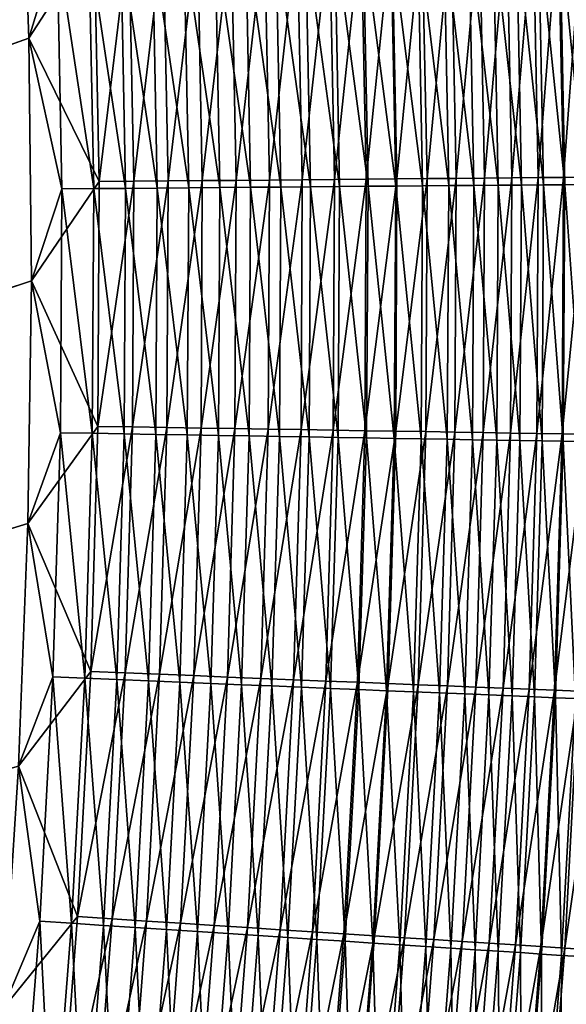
# Model space of a CAD drawing. Header units: metres. Extents: x -1 to 1402, y -1402 to 1.
# Tile 333 of 444: x 1233 to 1261, y -557 to -507. Entities that reach past the tile are written whole.
import ezdxf

# ---------------------------------------------------------------- set-up
doc = ezdxf.new("R2010")
doc.units = ezdxf.units.M

msp = doc.modelspace()

# ---------------------------------------------------------------- linework, layer by layer
at = {"layer": 'None0'}
for points in [[(759.270203, -676.616821, -500.477753), (1233.054688, -495.8461, -500.477753), (1232.291626, -483.660858, -500.477753)], [(1232.295288, -483.670471, -503.477753), (1233.058716, -495.854095, -503.477753), (762.366577, -676.864197, -503.477753)], [(1233.497192, -508.048248, -500.477753), (1233.054688, -495.8461, -500.477753), (759.270203, -676.616821, -500.477753)], [(1233.058716, -495.854095, -503.477753), (1233.500732, -508.052704, -503.477753), (762.366577, -676.864197, -503.477753)], [(1233.497192, -508.048248, -500.477753), (1234.911743, -503.38797, -500.441071), (1233.054688, -495.8461, -500.477753)], [(1233.500732, -508.052704, -503.477753), (1233.058716, -495.854095, -503.477753), (1236.785522, -502.975494, -503.316376)], [(1247.248047, -515.172852, -500.929413), (1246.995361, -502.621582, -500.928772), (1248.615723, -502.56543, -500.260498)], [(1247.248047, -515.172852, -500.929413), (1248.615723, -502.56543, -500.260498), (1248.869263, -515.158142, -500.261322)], [(1248.869263, -515.158142, -500.261322), (1248.615723, -502.56543, -500.260498), (1250.202637, -502.510437, -499.518036)], [(1248.869263, -515.158142, -500.261322), (1250.202637, -502.510437, -499.518036), (1250.456909, -515.143799, -499.519043)], [(1250.456909, -515.143799, -499.519043), (1250.202637, -502.510437, -499.518036), (1251.753052, -502.456726, -498.70343)], [(1250.456909, -515.143799, -499.519043), (1251.753052, -502.456726, -498.70343), (1252.007935, -515.1297, -498.70459)], [(1252.007935, -515.1297, -498.70459), (1251.753052, -502.456726, -498.70343), (1253.263916, -502.404388, -497.818634)], [(1253.263916, -502.404388, -497.818634), (1253.519531, -515.116028, -497.820007), (1252.007935, -515.1297, -498.70459)], [(1254.732178, -502.353516, -496.865692), (1253.519531, -515.116028, -497.820007), (1253.263916, -502.404388, -497.818634)], [(1254.732178, -502.353516, -496.865692), (1254.988647, -515.102722, -496.867279), (1253.519531, -515.116028, -497.820007)], [(1256.154907, -502.30423, -495.846649), (1254.988647, -515.102722, -496.867279), (1254.732178, -502.353516, -496.865692)], [(1256.154907, -502.30423, -495.846649), (1256.412109, -515.089844, -495.84845), (1254.988647, -515.102722, -496.867279)], [(1257.529053, -502.256622, -494.763458), (1256.412109, -515.089844, -495.84845), (1256.154907, -502.30423, -495.846649)], [(1257.529053, -502.256622, -494.763458), (1257.786987, -515.077393, -494.765503), (1256.412109, -515.089844, -495.84845)], [(1258.851685, -502.210785, -493.618134), (1257.786987, -515.077393, -494.765503), (1257.529053, -502.256622, -494.763458)], [(1257.786987, -515.077393, -494.765503), (1258.851685, -502.210785, -493.618134), (1259.110352, -515.06543, -493.620422)], [(1259.381104, -515.430298, -489.128357), (1259.131226, -502.565308, -489.125854), (1258.015137, -502.60318, -490.288879)], [(1259.110352, -515.06543, -493.620422), (1258.851685, -502.210785, -493.618134), (1260.119873, -502.16687, -492.412842)], [(1260.119873, -502.16687, -492.412842), (1260.37915, -515.053955, -492.415405), (1259.110352, -515.06543, -493.620422)], [(1260.443237, -515.421448, -487.915314), (1260.192749, -502.529266, -487.912598), (1259.131226, -502.565308, -489.125854)], [(1260.443237, -515.421448, -487.915314), (1259.131226, -502.565308, -489.125854), (1259.381104, -515.430298, -489.128357)], [(1261.331177, -502.124908, -491.150269), (1260.37915, -515.053955, -492.415405), (1260.119873, -502.16687, -492.412842)], [(1261.448608, -515.413086, -486.654663), (1261.197632, -502.495148, -486.651672), (1260.192749, -502.529266, -487.912598)], [(1261.448608, -515.413086, -486.654663), (1260.192749, -502.529266, -487.912598), (1260.443237, -515.421448, -487.915314)], [(1260.37915, -515.053955, -492.415405), (1261.331177, -502.124908, -491.150269), (1261.591187, -515.04303, -491.153076)], [(1233.500732, -508.052704, -503.477753), (1236.785522, -502.975494, -503.316376), (1237.033447, -515.265564, -503.316437)], [(1237.033447, -515.265564, -503.316437), (1236.785522, -502.975494, -503.316376), (1238.52356, -502.915253, -503.115051)], [(1237.033447, -515.265564, -503.316437), (1238.52356, -502.915253, -503.115051), (1238.772339, -515.249756, -503.115173)], [(1238.772339, -515.249756, -503.115173), (1238.52356, -502.915253, -503.115051), (1240.25293, -502.855286, -502.834198)], [(1238.772339, -515.249756, -503.115173), (1240.25293, -502.855286, -502.834198), (1240.502441, -515.23407, -502.834381)], [(1240.502441, -515.23407, -502.834381), (1240.25293, -502.855286, -502.834198), (1241.969116, -502.795807, -502.474457)], [(1240.502441, -515.23407, -502.834381), (1241.969116, -502.795807, -502.474457), (1242.21936, -515.218506, -502.474731)], [(1242.21936, -515.218506, -502.474731), (1241.969116, -502.795807, -502.474457), (1243.667847, -502.736908, -502.03653)], [(1242.21936, -515.218506, -502.474731), (1243.667847, -502.736908, -502.03653), (1243.918945, -515.203064, -502.036926)], [(1244.645264, -515.553101, -498.67807), (1244.402344, -503.065521, -498.677673), (1242.857544, -503.118011, -499.152222)], [(1243.918945, -515.203064, -502.036926), (1243.667847, -502.736908, -502.03653), (1245.344727, -502.678802, -501.521088)], [(1243.918945, -515.203064, -502.036926), (1245.344727, -502.678802, -501.521088), (1245.596558, -515.187866, -501.521606)], [(1246.166748, -515.540405, -498.132813), (1245.923218, -503.013855, -498.132294), (1244.402344, -503.065521, -498.677673)], [(1246.166748, -515.540405, -498.132813), (1244.402344, -503.065521, -498.677673), (1244.645264, -515.553101, -498.67807)], [(1245.596558, -515.187866, -501.521606), (1245.344727, -502.678802, -501.521088), (1246.995361, -502.621582, -500.928772)], [(1245.596558, -515.187866, -501.521606), (1246.995361, -502.621582, -500.928772), (1247.248047, -515.172852, -500.929413)], [(1247.660278, -515.527954, -497.517609), (1247.416138, -502.963135, -497.516937), (1245.923218, -503.013855, -498.132294)], [(1247.660278, -515.527954, -497.517609), (1245.923218, -503.013855, -498.132294), (1246.166748, -515.540405, -498.132813)], [(1249.123047, -515.515747, -496.834015), (1248.878052, -502.913483, -496.833221), (1247.416138, -502.963135, -497.516937)], [(1249.123047, -515.515747, -496.834015), (1247.416138, -502.963135, -497.516937), (1247.660278, -515.527954, -497.517609)], [(1248.878052, -502.913483, -496.833221), (1250.552002, -515.503845, -496.083954), (1250.306519, -502.86496, -496.082977)], [(1250.552002, -515.503845, -496.083954), (1248.878052, -502.913483, -496.833221), (1249.123047, -515.515747, -496.834015)], [(1251.944702, -515.492249, -495.269257), (1251.698486, -502.817688, -495.268097), (1250.306519, -502.86496, -496.082977)], [(1250.306519, -502.86496, -496.082977), (1250.552002, -515.503845, -496.083954), (1251.944702, -515.492249, -495.269257)], [(1253.298096, -515.480957, -494.391785), (1253.05127, -502.771759, -494.390411), (1251.698486, -502.817688, -495.268097)], [(1253.298096, -515.480957, -494.391785), (1251.698486, -502.817688, -495.268097), (1251.944702, -515.492249, -495.269257)], [(1254.609497, -515.470032, -493.453369), (1254.362061, -502.727234, -493.451813), (1253.05127, -502.771759, -494.390411)], [(1254.609497, -515.470032, -493.453369), (1253.05127, -502.771759, -494.390411), (1253.298096, -515.480957, -494.391785)], [(1254.362061, -502.727234, -493.451813), (1255.876221, -515.459473, -492.455872), (1255.628174, -502.684235, -492.454071)], [(1255.876221, -515.459473, -492.455872), (1254.362061, -502.727234, -493.451813), (1254.609497, -515.470032, -493.453369)], [(1257.095459, -515.449341, -491.401123), (1256.84668, -502.642853, -491.399109), (1255.628174, -502.684235, -492.454071)], [(1255.628174, -502.684235, -492.454071), (1255.876221, -515.459473, -492.455872), (1257.095459, -515.449341, -491.401123)], [(1258.264404, -515.439575, -490.291138), (1258.015137, -502.60318, -490.288879), (1256.84668, -502.642853, -491.399109)], [(1258.264404, -515.439575, -490.291138), (1256.84668, -502.642853, -491.399109), (1257.095459, -515.449341, -491.401123)], [(1259.381104, -515.430298, -489.128357), (1258.015137, -502.60318, -490.288879), (1258.264404, -515.439575, -490.291138)], [(1235.150513, -515.632446, -500.441071), (1234.911743, -503.38797, -500.441071), (1233.497192, -508.048248, -500.477753)], [(1236.51709, -503.333435, -500.329865), (1234.911743, -503.38797, -500.441071), (1236.756592, -515.619019, -500.329895)], [(1234.911743, -503.38797, -500.441071), (1235.150513, -515.632446, -500.441071), (1236.756592, -515.619019, -500.329895)], [(1238.358521, -515.605652, -500.144836), (1238.118408, -503.279022, -500.144775), (1236.51709, -503.333435, -500.329865)], [(1236.756592, -515.619019, -500.329895), (1238.358521, -515.605652, -500.144836), (1236.51709, -503.333435, -500.329865)], [(1239.711548, -503.224884, -499.886383), (1238.118408, -503.279022, -500.144775), (1239.952271, -515.592346, -499.886505)], [(1238.118408, -503.279022, -500.144775), (1238.358521, -515.605652, -500.144836), (1239.952271, -515.592346, -499.886505)], [(1241.534058, -515.579102, -499.555511), (1241.292603, -503.171173, -499.555328), (1239.711548, -503.224884, -499.886383)], [(1239.952271, -515.592346, -499.886505), (1241.534058, -515.579102, -499.555511), (1239.711548, -503.224884, -499.886383)], [(1242.857544, -503.118011, -499.152222), (1241.292603, -503.171173, -499.555328), (1243.099731, -515.56604, -499.152496)], [(1241.292603, -503.171173, -499.555328), (1241.534058, -515.579102, -499.555511), (1243.099731, -515.56604, -499.152496)], [(1243.099731, -515.56604, -499.152496), (1244.645264, -515.553101, -498.67807), (1242.857544, -503.118011, -499.152222)], [(1233.626465, -520.257629, -500.477753), (1233.497192, -508.048248, -500.477753), (759.270203, -676.616821, -500.477753)], [(762.366577, -676.864197, -503.477753), (1233.500732, -508.052704, -503.477753), (1233.629028, -520.258911, -503.477753)], [(1233.626465, -520.257629, -500.477753), (1235.150513, -515.632446, -500.441071), (1233.497192, -508.048248, -500.477753)], [(1233.629028, -520.258911, -503.477753), (1233.500732, -508.052704, -503.477753), (1237.033447, -515.265564, -503.316437)], [(1233.629028, -520.258911, -503.477753), (1237.033447, -515.265564, -503.316437), (1236.971802, -527.577332, -503.316498)], [(1236.971802, -527.577332, -503.316498), (1238.772339, -515.249756, -503.115173), (1238.710449, -527.605103, -503.115265)], [(1236.971802, -527.577332, -503.316498), (1237.033447, -515.265564, -503.316437), (1238.772339, -515.249756, -503.115173)], [(1238.710449, -527.605103, -503.115265), (1240.502441, -515.23407, -502.834381), (1240.440186, -527.63269, -502.834534)], [(1238.710449, -527.605103, -503.115265), (1238.772339, -515.249756, -503.115173), (1240.502441, -515.23407, -502.834381)], [(1240.440186, -527.63269, -502.834534), (1242.21936, -515.218506, -502.474731), (1242.15686, -527.660095, -502.474976)], [(1240.440186, -527.63269, -502.834534), (1240.502441, -515.23407, -502.834381), (1242.21936, -515.218506, -502.474731)], [(1242.15686, -527.660095, -502.474976), (1243.918945, -515.203064, -502.036926), (1243.855957, -527.687256, -502.037231)], [(1242.15686, -527.660095, -502.474976), (1242.21936, -515.218506, -502.474731), (1243.918945, -515.203064, -502.036926)], [(1243.855957, -527.687256, -502.037231), (1243.918945, -515.203064, -502.036926), (1245.596558, -515.187866, -501.521606)], [(1243.855957, -527.687256, -502.037231), (1245.596558, -515.187866, -501.521606), (1245.533325, -527.71405, -501.522003)], [(1245.533325, -527.71405, -501.522003), (1247.248047, -515.172852, -500.929413), (1247.184448, -527.740417, -500.929962)], [(1245.533325, -527.71405, -501.522003), (1245.596558, -515.187866, -501.521606), (1247.248047, -515.172852, -500.929413)], [(1247.184448, -527.740417, -500.929962), (1248.869263, -515.158142, -500.261322), (1248.805298, -527.766296, -500.261963)], [(1247.184448, -527.740417, -500.929962), (1247.248047, -515.172852, -500.929413), (1248.869263, -515.158142, -500.261322)], [(1248.805298, -527.766296, -500.261963), (1250.456909, -515.143799, -499.519043), (1250.3927, -527.791687, -499.519836)], [(1248.805298, -527.766296, -500.261963), (1248.869263, -515.158142, -500.261322), (1250.456909, -515.143799, -499.519043)], [(1252.007935, -515.1297, -498.70459), (1251.943604, -527.816467, -498.705536), (1250.3927, -527.791687, -499.519836)], [(1250.3927, -527.791687, -499.519836), (1250.456909, -515.143799, -499.519043), (1252.007935, -515.1297, -498.70459)], [(1253.519531, -515.116028, -497.820007), (1251.943604, -527.816467, -498.705536), (1252.007935, -515.1297, -498.70459)], [(1253.519531, -515.116028, -497.820007), (1253.454956, -527.840637, -497.821106), (1251.943604, -527.816467, -498.705536)], [(1254.988647, -515.102722, -496.867279), (1253.454956, -527.840637, -497.821106), (1253.519531, -515.116028, -497.820007)], [(1254.988647, -515.102722, -496.867279), (1254.923706, -527.864136, -496.868561), (1253.454956, -527.840637, -497.821106)], [(1256.412109, -515.089844, -495.84845), (1256.346924, -527.886902, -495.849884), (1254.923706, -527.864136, -496.868561)], [(1256.412109, -515.089844, -495.84845), (1254.923706, -527.864136, -496.868561), (1254.988647, -515.102722, -496.867279)], [(1255.876221, -515.459473, -492.455872), (1257.021362, -528.265625, -491.402649), (1257.095459, -515.449341, -491.401123)], [(1256.346924, -527.886902, -495.849884), (1257.786987, -515.077393, -494.765503), (1257.72168, -527.908875, -494.76709)], [(1257.786987, -515.077393, -494.765503), (1256.346924, -527.886902, -495.849884), (1256.412109, -515.089844, -495.84845)], [(1257.095459, -515.449341, -491.401123), (1257.021362, -528.265625, -491.402649), (1258.190186, -528.285217, -490.292847)], [(1258.190186, -528.285217, -490.292847), (1258.264404, -515.439575, -490.291138), (1257.095459, -515.449341, -491.401123)], [(1259.110352, -515.06543, -493.620422), (1259.0448, -527.930054, -493.622223), (1257.72168, -527.908875, -494.76709)], [(1257.72168, -527.908875, -494.76709), (1257.786987, -515.077393, -494.765503), (1259.110352, -515.06543, -493.620422)], [(1259.306641, -528.303955, -489.130249), (1258.264404, -515.439575, -490.291138), (1258.190186, -528.285217, -490.292847)], [(1259.306641, -528.303955, -489.130249), (1259.381104, -515.430298, -489.128357), (1258.264404, -515.439575, -490.291138)], [(1259.0448, -527.930054, -493.622223), (1260.37915, -515.053955, -492.415405), (1260.313477, -527.950317, -492.417389)], [(1260.37915, -515.053955, -492.415405), (1259.0448, -527.930054, -493.622223), (1259.110352, -515.06543, -493.620422)], [(1260.368652, -528.321716, -487.917419), (1259.381104, -515.430298, -489.128357), (1259.306641, -528.303955, -489.130249)], [(1260.368652, -528.321716, -487.917419), (1260.443237, -515.421448, -487.915314), (1259.381104, -515.430298, -489.128357)], [(1260.313477, -527.950317, -492.417389), (1260.37915, -515.053955, -492.415405), (1261.591187, -515.04303, -491.153076)], [(1261.591187, -515.04303, -491.153076), (1261.525391, -527.969727, -491.155273), (1260.313477, -527.950317, -492.417389)], [(1261.373901, -528.338623, -486.656952), (1260.443237, -515.421448, -487.915314), (1260.368652, -528.321716, -487.917419)], [(1261.373901, -528.338623, -486.656952), (1261.448608, -515.413086, -486.654663), (1260.443237, -515.421448, -487.915314)], [(1235.081055, -527.898438, -500.441071), (1235.150513, -515.632446, -500.441071), (1233.626465, -520.257629, -500.477753)], [(1235.150513, -515.632446, -500.441071), (1235.081055, -527.898438, -500.441071), (1236.686768, -527.925293, -500.329926)], [(1236.756592, -515.619019, -500.329895), (1235.150513, -515.632446, -500.441071), (1236.686768, -527.925293, -500.329926)], [(1236.686768, -527.925293, -500.329926), (1238.28833, -527.952087, -500.144867), (1236.756592, -515.619019, -500.329895)], [(1238.28833, -527.952087, -500.144867), (1238.358521, -515.605652, -500.144836), (1236.756592, -515.619019, -500.329895)], [(1238.358521, -515.605652, -500.144836), (1238.28833, -527.952087, -500.144867), (1239.881714, -527.97876, -499.886597)], [(1239.952271, -515.592346, -499.886505), (1238.358521, -515.605652, -500.144836), (1239.881714, -527.97876, -499.886597)], [(1239.881714, -527.97876, -499.886597), (1241.463135, -528.005188, -499.555664), (1239.952271, -515.592346, -499.886505)], [(1241.463135, -528.005188, -499.555664), (1241.534058, -515.579102, -499.555511), (1239.952271, -515.592346, -499.886505)], [(1241.534058, -515.579102, -499.555511), (1241.463135, -528.005188, -499.555664), (1243.028442, -528.031372, -499.15271)], [(1243.099731, -515.56604, -499.152496), (1241.534058, -515.579102, -499.555511), (1243.028442, -528.031372, -499.15271)], [(1243.028442, -528.031372, -499.15271), (1244.57373, -528.057251, -498.678375), (1243.099731, -515.56604, -499.152496)], [(1244.57373, -528.057251, -498.678375), (1244.645264, -515.553101, -498.67807), (1243.099731, -515.56604, -499.152496)], [(1246.094849, -528.082703, -498.133209), (1244.645264, -515.553101, -498.67807), (1244.57373, -528.057251, -498.678375)], [(1246.094849, -528.082703, -498.133209), (1246.166748, -515.540405, -498.132813), (1244.645264, -515.553101, -498.67807)], [(1247.588135, -528.107666, -497.518097), (1246.166748, -515.540405, -498.132813), (1246.094849, -528.082703, -498.133209)], [(1247.588135, -528.107666, -497.518097), (1247.660278, -515.527954, -497.517609), (1246.166748, -515.540405, -498.132813)], [(1249.050415, -528.132141, -496.834656), (1247.660278, -515.527954, -497.517609), (1247.588135, -528.107666, -497.518097)], [(1249.050415, -528.132141, -496.834656), (1249.123047, -515.515747, -496.834015), (1247.660278, -515.527954, -497.517609)], [(1250.479248, -528.156067, -496.084717), (1249.123047, -515.515747, -496.834015), (1249.050415, -528.132141, -496.834656)], [(1250.479248, -528.156067, -496.084717), (1250.552002, -515.503845, -496.083954), (1249.123047, -515.515747, -496.834015)], [(1251.871582, -528.179382, -495.270142), (1250.552002, -515.503845, -496.083954), (1250.479248, -528.156067, -496.084717)], [(1250.552002, -515.503845, -496.083954), (1251.871582, -528.179382, -495.270142), (1251.944702, -515.492249, -495.269257)], [(1251.944702, -515.492249, -495.269257), (1251.871582, -528.179382, -495.270142), (1253.224731, -528.202026, -494.392822)], [(1253.224731, -528.202026, -494.392822), (1253.298096, -515.480957, -494.391785), (1251.944702, -515.492249, -495.269257)], [(1254.535889, -528.223999, -493.454559), (1253.298096, -515.480957, -494.391785), (1253.224731, -528.202026, -494.392822)], [(1254.535889, -528.223999, -493.454559), (1254.609497, -515.470032, -493.453369), (1253.298096, -515.480957, -494.391785)], [(1255.802368, -528.245239, -492.457214), (1254.609497, -515.470032, -493.453369), (1254.535889, -528.223999, -493.454559)], [(1255.802368, -528.245239, -492.457214), (1255.876221, -515.459473, -492.455872), (1254.609497, -515.470032, -493.453369)], [(1257.021362, -528.265625, -491.402649), (1255.876221, -515.459473, -492.455872), (1255.802368, -528.245239, -492.457214)], [(759.270203, -676.616821, -500.477753), (1233.450317, -532.464478, -500.477753), (1233.626465, -520.257629, -500.477753)], [(1233.629028, -520.258911, -503.477753), (1233.450684, -532.465393, -503.477753), (762.366577, -676.864197, -503.477753)], [(1233.450317, -532.464478, -500.477753), (1235.081055, -527.898438, -500.441071), (1233.626465, -520.257629, -500.477753)], [(1233.450684, -532.465393, -503.477753), (1233.629028, -520.258911, -503.477753), (1236.971802, -527.577332, -503.316498)], [(1233.450684, -532.465393, -503.477753), (1236.971802, -527.577332, -503.316498), (1236.607544, -539.901917, -503.316528)], [(1236.607544, -539.901917, -503.316528), (1236.971802, -527.577332, -503.316498), (1238.710449, -527.605103, -503.115265)], [(1236.607544, -539.901917, -503.316528), (1238.710449, -527.605103, -503.115265), (1238.344604, -539.97229, -503.115356)], [(1238.344604, -539.97229, -503.115356), (1238.710449, -527.605103, -503.115265), (1240.440186, -527.63269, -502.834534)], [(1238.344604, -539.97229, -503.115356), (1240.440186, -527.63269, -502.834534), (1240.072998, -540.042297, -502.834656)], [(1240.072998, -540.042297, -502.834656), (1240.440186, -527.63269, -502.834534), (1242.15686, -527.660095, -502.474976)], [(1240.072998, -540.042297, -502.834656), (1242.15686, -527.660095, -502.474976), (1241.788208, -540.111755, -502.475159)], [(1241.788208, -540.111755, -502.475159), (1242.15686, -527.660095, -502.474976), (1243.855957, -527.687256, -502.037231)], [(1241.788208, -540.111755, -502.475159), (1243.855957, -527.687256, -502.037231), (1243.485962, -540.180542, -502.037506)], [(1243.485962, -540.180542, -502.037506), (1243.855957, -527.687256, -502.037231), (1245.533325, -527.71405, -501.522003)], [(1243.485962, -540.180542, -502.037506), (1245.533325, -527.71405, -501.522003), (1245.161987, -540.248474, -501.522339)], [(1245.161987, -540.248474, -501.522339), (1245.533325, -527.71405, -501.522003), (1247.184448, -527.740417, -500.929962)], [(1245.161987, -540.248474, -501.522339), (1247.184448, -527.740417, -500.929962), (1246.811768, -540.315308, -500.930359)], [(1246.811768, -540.315308, -500.930359), (1247.184448, -527.740417, -500.929962), (1248.805298, -527.766296, -500.261963)], [(1246.811768, -540.315308, -500.930359), (1248.805298, -527.766296, -500.261963), (1248.431396, -540.380981, -500.262451)], [(1248.431396, -540.380981, -500.262451), (1248.805298, -527.766296, -500.261963), (1250.3927, -527.791687, -499.519836)], [(1250.3927, -527.791687, -499.519836), (1250.017456, -540.445251, -499.520416), (1248.431396, -540.380981, -500.262451)], [(1251.943604, -527.816467, -498.705536), (1250.017456, -540.445251, -499.520416), (1250.3927, -527.791687, -499.519836)], [(1251.943604, -527.816467, -498.705536), (1251.567139, -540.508057, -498.706238), (1250.017456, -540.445251, -499.520416)], [(1253.454956, -527.840637, -497.821106), (1251.567139, -540.508057, -498.706238), (1251.943604, -527.816467, -498.705536)], [(1234.710083, -540.177063, -500.441071), (1235.081055, -527.898438, -500.441071), (1233.450317, -532.464478, -500.477753)], [(1235.081055, -527.898438, -500.441071), (1234.710083, -540.177063, -500.441071), (1236.314453, -540.243347, -500.329926)], [(1236.686768, -527.925293, -500.329926), (1235.081055, -527.898438, -500.441071), (1236.314453, -540.243347, -500.329926)], [(1236.314453, -540.243347, -500.329926), (1237.914673, -540.309448, -500.144897), (1236.686768, -527.925293, -500.329926)], [(1237.914673, -540.309448, -500.144897), (1238.28833, -527.952087, -500.144867), (1236.686768, -527.925293, -500.329926)], [(1238.28833, -527.952087, -500.144867), (1237.914673, -540.309448, -500.144897), (1239.506714, -540.375244, -499.886658)], [(1239.881714, -527.97876, -499.886597), (1238.28833, -527.952087, -500.144867), (1239.506714, -540.375244, -499.886658)], [(1239.506714, -540.375244, -499.886658), (1241.086792, -540.440491, -499.555756), (1239.881714, -527.97876, -499.886597)], [(1241.086792, -540.440491, -499.555756), (1241.463135, -528.005188, -499.555664), (1239.881714, -527.97876, -499.886597)], [(1241.463135, -528.005188, -499.555664), (1241.086792, -540.440491, -499.555756), (1242.650757, -540.505127, -499.152863)], [(1243.028442, -528.031372, -499.15271), (1241.463135, -528.005188, -499.555664), (1242.650757, -540.505127, -499.152863)], [(1242.650757, -540.505127, -499.152863), (1244.194702, -540.568909, -498.678558), (1243.028442, -528.031372, -499.15271)], [(1244.194702, -540.568909, -498.678558), (1244.57373, -528.057251, -498.678375), (1243.028442, -528.031372, -499.15271)], [(1245.7146, -540.631714, -498.133484), (1244.57373, -528.057251, -498.678375), (1244.194702, -540.568909, -498.678558)], [(1245.7146, -540.631714, -498.133484), (1246.094849, -528.082703, -498.133209), (1244.57373, -528.057251, -498.678375)], [(1247.206665, -540.693359, -497.518433), (1246.094849, -528.082703, -498.133209), (1245.7146, -540.631714, -498.133484)], [(1247.206665, -540.693359, -497.518433), (1247.588135, -528.107666, -497.518097), (1246.094849, -528.082703, -498.133209)], [(1248.667725, -540.753723, -496.835052), (1247.588135, -528.107666, -497.518097), (1247.206665, -540.693359, -497.518433)], [(1248.667725, -540.753723, -496.835052), (1249.050415, -528.132141, -496.834656), (1247.588135, -528.107666, -497.518097)], [(1250.095337, -540.812744, -496.085205), (1249.050415, -528.132141, -496.834656), (1248.667725, -540.753723, -496.835052)], [(1250.095337, -540.812744, -496.085205), (1250.479248, -528.156067, -496.084717), (1249.050415, -528.132141, -496.834656)], [(1251.486572, -540.870239, -495.270752), (1250.479248, -528.156067, -496.084717), (1250.095337, -540.812744, -496.085205)], [(1251.486572, -540.870239, -495.270752), (1251.871582, -528.179382, -495.270142), (1250.479248, -528.156067, -496.084717)], [(1252.838501, -540.926147, -494.393524), (1251.871582, -528.179382, -495.270142), (1251.486572, -540.870239, -495.270752)], [(1253.454956, -527.840637, -497.821106), (1253.077271, -540.569275, -497.821899), (1251.567139, -540.508057, -498.706238)], [(1251.871582, -528.179382, -495.270142), (1252.838501, -540.926147, -494.393524), (1253.224731, -528.202026, -494.392822)], [(1253.224731, -528.202026, -494.392822), (1252.838501, -540.926147, -494.393524), (1254.148682, -540.980286, -493.455353)], [(1254.923706, -527.864136, -496.868561), (1253.077271, -540.569275, -497.821899), (1253.454956, -527.840637, -497.821106)], [(1254.923706, -527.864136, -496.868561), (1254.544922, -540.628784, -496.869476), (1253.077271, -540.569275, -497.821899)], [(1254.148682, -540.980286, -493.455353), (1254.535889, -528.223999, -493.454559), (1253.224731, -528.202026, -494.392822)], [(1255.414185, -541.032593, -492.45813), (1254.535889, -528.223999, -493.454559), (1254.148682, -540.980286, -493.455353)], [(1255.414185, -541.032593, -492.45813), (1255.802368, -528.245239, -492.457214), (1254.535889, -528.223999, -493.454559)], [(1256.346924, -527.886902, -495.849884), (1254.544922, -540.628784, -496.869476), (1254.923706, -527.864136, -496.868561)], [(1254.544922, -540.628784, -496.869476), (1256.346924, -527.886902, -495.849884), (1255.967041, -540.686401, -495.850922)], [(1256.63208, -541.082947, -491.403717), (1255.802368, -528.245239, -492.457214), (1255.414185, -541.032593, -492.45813)], [(1256.63208, -541.082947, -491.403717), (1257.021362, -528.265625, -491.402649), (1255.802368, -528.245239, -492.457214)], [(1255.967041, -540.686401, -495.850922), (1256.346924, -527.886902, -495.849884), (1257.72168, -527.908875, -494.76709)], [(1257.72168, -527.908875, -494.76709), (1257.340698, -540.742126, -494.76825), (1255.967041, -540.686401, -495.850922)], [(1257.800049, -541.131226, -490.294006), (1257.021362, -528.265625, -491.402649), (1256.63208, -541.082947, -491.403717)], [(1257.021362, -528.265625, -491.402649), (1257.800049, -541.131226, -490.294006), (1258.190186, -528.285217, -490.292847)], [(1259.0448, -527.930054, -493.622223), (1257.340698, -540.742126, -494.76825), (1257.72168, -527.908875, -494.76709)], [(1257.340698, -540.742126, -494.76825), (1259.0448, -527.930054, -493.622223), (1258.662842, -540.795715, -493.623505)], [(1258.190186, -528.285217, -490.292847), (1257.800049, -541.131226, -490.294006), (1258.915649, -541.177368, -489.131531)], [(1258.915649, -541.177368, -489.131531), (1259.306641, -528.303955, -489.130249), (1258.190186, -528.285217, -490.292847)], [(1258.662842, -540.795715, -493.623505), (1259.0448, -527.930054, -493.622223), (1260.313477, -527.950317, -492.417389)], [(1260.313477, -527.950317, -492.417389), (1259.930542, -540.847107, -492.418823), (1258.662842, -540.795715, -493.623505)], [(1259.976685, -541.221252, -487.918854), (1259.306641, -528.303955, -489.130249), (1258.915649, -541.177368, -489.131531)], [(1259.976685, -541.221252, -487.918854), (1260.368652, -528.321716, -487.917419), (1259.306641, -528.303955, -489.130249)], [(1261.525391, -527.969727, -491.155273), (1259.930542, -540.847107, -492.418823), (1260.313477, -527.950317, -492.417389)], [(1259.930542, -540.847107, -492.418823), (1261.525391, -527.969727, -491.155273), (1261.141479, -540.89624, -491.15683)], [(1260.981323, -541.262817, -486.658539), (1260.368652, -528.321716, -487.917419), (1259.976685, -541.221252, -487.918854)], [(1260.981323, -541.262817, -486.658539), (1261.373901, -528.338623, -486.656952), (1260.368652, -528.321716, -487.917419)], [(1232.975708, -544.660522, -500.477753), (1233.450317, -532.464478, -500.477753), (759.270203, -676.616821, -500.477753)], [(1233.450684, -532.465393, -503.477753), (1232.973145, -544.664795, -503.477753), (762.366577, -676.864197, -503.477753)], [(1232.973145, -544.664795, -503.477753), (1233.450684, -532.465393, -503.477753), (1236.607544, -539.901917, -503.316528)], [(1232.975708, -544.660522, -500.477753), (1234.710083, -540.177063, -500.441071), (1233.450317, -532.464478, -500.477753)], [(1232.973145, -544.664795, -503.477753), (1236.607544, -539.901917, -503.316528), (1235.947021, -552.230225, -503.316589)], [(1234.044312, -552.459351, -500.441071), (1234.710083, -540.177063, -500.441071), (1232.975708, -544.660522, -500.477753)], [(1234.710083, -540.177063, -500.441071), (1234.044312, -552.459351, -500.441071), (1235.64624, -552.564209, -500.329926)], [(1236.314453, -540.243347, -500.329926), (1234.710083, -540.177063, -500.441071), (1235.64624, -552.564209, -500.329926)], [(1235.947021, -552.230225, -503.316589), (1236.607544, -539.901917, -503.316528), (1238.344604, -539.97229, -503.115356)], [(1235.947021, -552.230225, -503.316589), (1238.344604, -539.97229, -503.115356), (1237.681763, -552.342346, -503.115417)], [(1237.681763, -552.342346, -503.115417), (1238.344604, -539.97229, -503.115356), (1240.072998, -540.042297, -502.834656)], [(1237.681763, -552.342346, -503.115417), (1240.072998, -540.042297, -502.834656), (1239.407715, -552.453857, -502.834778)], [(1239.407715, -552.453857, -502.834778), (1240.072998, -540.042297, -502.834656), (1241.788208, -540.111755, -502.475159)], [(1239.407715, -552.453857, -502.834778), (1241.788208, -540.111755, -502.475159), (1241.120483, -552.564514, -502.475311)], [(1241.120483, -552.564514, -502.475311), (1241.788208, -540.111755, -502.475159), (1243.485962, -540.180542, -502.037506)], [(1241.120483, -552.564514, -502.475311), (1243.485962, -540.180542, -502.037506), (1242.815918, -552.674072, -502.037659)], [(1242.815918, -552.674072, -502.037659), (1243.485962, -540.180542, -502.037506), (1245.161987, -540.248474, -501.522339)], [(1235.64624, -552.564209, -500.329926), (1237.244263, -552.668762, -500.144928), (1236.314453, -540.243347, -500.329926)], [(1237.244263, -552.668762, -500.144928), (1237.914673, -540.309448, -500.144897), (1236.314453, -540.243347, -500.329926)], [(1237.914673, -540.309448, -500.144897), (1237.244263, -552.668762, -500.144928), (1238.834106, -552.772827, -499.886658)], [(1239.506714, -540.375244, -499.886658), (1237.914673, -540.309448, -500.144897), (1238.834106, -552.772827, -499.886658)], [(1238.834106, -552.772827, -499.886658), (1240.411987, -552.876099, -499.555817), (1239.506714, -540.375244, -499.886658)], [(1240.411987, -552.876099, -499.555817), (1241.086792, -540.440491, -499.555756), (1239.506714, -540.375244, -499.886658)], [(1241.086792, -540.440491, -499.555756), (1240.411987, -552.876099, -499.555817), (1241.973755, -552.978333, -499.152924)], [(1242.650757, -540.505127, -499.152863), (1241.086792, -540.440491, -499.555756), (1241.973755, -552.978333, -499.152924)], [(1241.973755, -552.978333, -499.152924), (1243.515503, -553.079224, -498.67865), (1242.650757, -540.505127, -499.152863)], [(1243.515503, -553.079224, -498.67865), (1244.194702, -540.568909, -498.678558), (1242.650757, -540.505127, -499.152863)], [(1242.815918, -552.674072, -502.037659), (1245.161987, -540.248474, -501.522339), (1244.489624, -552.782166, -501.522552)], [(1245.033203, -553.178589, -498.133606), (1244.194702, -540.568909, -498.678558), (1243.515503, -553.079224, -498.67865)], [(1245.033203, -553.178589, -498.133606), (1245.7146, -540.631714, -498.133484), (1244.194702, -540.568909, -498.678558)], [(1244.489624, -552.782166, -501.522552), (1245.161987, -540.248474, -501.522339), (1246.811768, -540.315308, -500.930359)], [(1244.489624, -552.782166, -501.522552), (1246.811768, -540.315308, -500.930359), (1246.137207, -552.888672, -500.930634)], [(1246.523071, -553.276123, -497.518585), (1245.7146, -540.631714, -498.133484), (1245.033203, -553.178589, -498.133606)], [(1246.523071, -553.276123, -497.518585), (1247.206665, -540.693359, -497.518433), (1245.7146, -540.631714, -498.133484)], [(1246.137207, -552.888672, -500.930634), (1246.811768, -540.315308, -500.930359), (1248.431396, -540.380981, -500.262451)], [(1248.431396, -540.380981, -500.262451), (1247.754517, -552.993164, -500.262787), (1246.137207, -552.888672, -500.930634)], [(1247.982178, -553.371643, -496.835266), (1247.206665, -540.693359, -497.518433), (1246.523071, -553.276123, -497.518585)], [(1247.982178, -553.371643, -496.835266), (1248.667725, -540.753723, -496.835052), (1247.206665, -540.693359, -497.518433)], [(1250.017456, -540.445251, -499.520416), (1247.754517, -552.993164, -500.262787), (1248.431396, -540.380981, -500.262451)], [(1250.017456, -540.445251, -499.520416), (1249.338501, -553.09552, -499.520782), (1247.754517, -552.993164, -500.262787)], [(1251.567139, -540.508057, -498.706238), (1249.338501, -553.09552, -499.520782), (1250.017456, -540.445251, -499.520416)], [(1251.567139, -540.508057, -498.706238), (1250.885986, -553.195557, -498.706665), (1249.338501, -553.09552, -499.520782)], [(1253.077271, -540.569275, -497.821899), (1250.885986, -553.195557, -498.706665), (1251.567139, -540.508057, -498.706238)], [(1253.077271, -540.569275, -497.821899), (1252.394043, -553.292969, -497.822388), (1250.885986, -553.195557, -498.706665)], [(1254.544922, -540.628784, -496.869476), (1252.394043, -553.292969, -497.822388), (1253.077271, -540.569275, -497.821899)], [(1252.394043, -553.292969, -497.822388), (1254.544922, -540.628784, -496.869476), (1253.859619, -553.387695, -496.870026)], [(1253.859619, -553.387695, -496.870026), (1254.544922, -540.628784, -496.869476), (1255.967041, -540.686401, -495.850922)], [(1255.967041, -540.686401, -495.850922), (1255.279907, -553.479492, -495.851532), (1253.859619, -553.387695, -496.870026)], [(1257.340698, -540.742126, -494.76825), (1255.279907, -553.479492, -495.851532), (1255.967041, -540.686401, -495.850922)], [(1249.407715, -553.464966, -496.08548), (1248.667725, -540.753723, -496.835052), (1247.982178, -553.371643, -496.835266)], [(1249.407715, -553.464966, -496.08548), (1250.095337, -540.812744, -496.085205), (1248.667725, -540.753723, -496.835052)], [(1250.796997, -553.555908, -495.271057), (1250.095337, -540.812744, -496.085205), (1249.407715, -553.464966, -496.08548)], [(1250.796997, -553.555908, -495.271057), (1251.486572, -540.870239, -495.270752), (1250.095337, -540.812744, -496.085205)], [(1252.147095, -553.644287, -494.39389), (1251.486572, -540.870239, -495.270752), (1250.796997, -553.555908, -495.271057)], [(1252.147095, -553.644287, -494.39389), (1252.838501, -540.926147, -494.393524), (1251.486572, -540.870239, -495.270752)], [(1253.455444, -553.72998, -493.45578), (1252.838501, -540.926147, -494.393524), (1252.147095, -553.644287, -494.39389)], [(1252.838501, -540.926147, -494.393524), (1253.455444, -553.72998, -493.45578), (1254.148682, -540.980286, -493.455353)], [(1254.148682, -540.980286, -493.455353), (1253.455444, -553.72998, -493.45578), (1254.719116, -553.812683, -492.458618)], [(1254.719116, -553.812683, -492.458618), (1255.414185, -541.032593, -492.45813), (1254.148682, -540.980286, -493.455353)], [(1255.935425, -553.892334, -491.404236), (1255.414185, -541.032593, -492.45813), (1254.719116, -553.812683, -492.458618)], [(1255.279907, -553.479492, -495.851532), (1257.340698, -540.742126, -494.76825), (1256.651611, -553.568176, -494.768951)], [(1255.935425, -553.892334, -491.404236), (1256.63208, -541.082947, -491.403717), (1255.414185, -541.032593, -492.45813)], [(1257.101685, -553.96875, -490.294617), (1256.63208, -541.082947, -491.403717), (1255.935425, -553.892334, -491.404236)], [(1257.101685, -553.96875, -490.294617), (1257.800049, -541.131226, -490.294006), (1256.63208, -541.082947, -491.403717)], [(1256.651611, -553.568176, -494.768951), (1257.340698, -540.742126, -494.76825), (1258.662842, -540.795715, -493.623505)], [(1258.662842, -540.795715, -493.623505), (1257.971924, -553.653564, -493.624268), (1256.651611, -553.568176, -494.768951)], [(1258.215698, -554.041687, -489.132233), (1257.800049, -541.131226, -490.294006), (1257.101685, -553.96875, -490.294617)], [(1257.800049, -541.131226, -490.294006), (1258.215698, -554.041687, -489.132233), (1258.915649, -541.177368, -489.131531)], [(1259.930542, -540.847107, -492.418823), (1257.971924, -553.653564, -493.624268), (1258.662842, -540.795715, -493.623505)], [(1257.971924, -553.653564, -493.624268), (1259.930542, -540.847107, -492.418823), (1259.238037, -553.735352, -492.419647)], [(1258.915649, -541.177368, -489.131531), (1258.215698, -554.041687, -489.132233), (1259.275269, -554.111084, -487.919617)], [(1259.275269, -554.111084, -487.919617), (1259.976685, -541.221252, -487.918854), (1258.915649, -541.177368, -489.131531)], [(1259.238037, -553.735352, -492.419647), (1259.930542, -540.847107, -492.418823), (1261.141479, -540.89624, -491.15683)], [(1259.238037, -553.735352, -492.419647), (1261.141479, -540.89624, -491.15683), (1260.447266, -553.813538, -491.157715)], [(1260.447266, -553.813538, -491.157715), (1261.141479, -540.89624, -491.15683), (1262.293335, -540.942932, -489.840332)], [(1262.293335, -540.942932, -489.840332), (1261.597656, -553.887939, -489.841309), (1260.447266, -553.813538, -491.157715)], [(1260.278442, -554.176758, -486.659363), (1259.976685, -541.221252, -487.918854), (1259.275269, -554.111084, -487.919617)], [(1260.278442, -554.176758, -486.659363), (1260.981323, -541.262817, -486.658539), (1259.976685, -541.221252, -487.918854)], [(1261.223145, -554.238647, -485.354034), (1260.981323, -541.262817, -486.658539), (1260.278442, -554.176758, -486.659363)], [(1232.209473, -556.840393, -500.477753), (1234.044312, -552.459351, -500.441071), (1232.975708, -544.660522, -500.477753)], [(1232.203735, -556.849731, -503.477753), (1232.973145, -544.664795, -503.477753), (1235.947021, -552.230225, -503.316589)], [(1232.203735, -556.849731, -503.477753), (1235.947021, -552.230225, -503.316589), (1234.99707, -564.553406, -503.31662)], [(1233.09021, -564.736328, -500.441071), (1234.044312, -552.459351, -500.441071), (1232.209473, -556.840393, -500.477753)], [(1234.044312, -552.459351, -500.441071), (1233.09021, -564.736328, -500.441071), (1234.689209, -564.878906, -500.329926)], [(1235.64624, -552.564209, -500.329926), (1234.044312, -552.459351, -500.441071), (1234.689209, -564.878906, -500.329926)], [(1234.689209, -564.878906, -500.329926), (1236.284058, -565.021179, -500.144897), (1235.64624, -552.564209, -500.329926)], [(1234.99707, -564.553406, -503.31662), (1235.947021, -552.230225, -503.316589), (1237.681763, -552.342346, -503.115417)], [(1234.99707, -564.553406, -503.31662), (1237.681763, -552.342346, -503.115417), (1236.728394, -564.706299, -503.115479)], [(1236.284058, -565.021179, -500.144897), (1237.244263, -552.668762, -500.144928), (1235.64624, -552.564209, -500.329926)], [(1236.728394, -564.706299, -503.115479), (1237.681763, -552.342346, -503.115417), (1239.407715, -552.453857, -502.834778)], [(1236.728394, -564.706299, -503.115479), (1239.407715, -552.453857, -502.834778), (1238.45105, -564.858398, -502.834839)], [(1238.45105, -564.858398, -502.834839), (1239.407715, -552.453857, -502.834778), (1241.120483, -552.564514, -502.475311)], [(1238.45105, -564.858398, -502.834839), (1241.120483, -552.564514, -502.475311), (1240.160645, -565.009338, -502.475372)], [(1240.160645, -565.009338, -502.475372), (1241.120483, -552.564514, -502.475311), (1242.815918, -552.674072, -502.037659)], [(1237.244263, -552.668762, -500.144928), (1236.284058, -565.021179, -500.144897), (1237.87085, -565.162659, -499.886658)], [(1238.834106, -552.772827, -499.886658), (1237.244263, -552.668762, -500.144928), (1237.87085, -565.162659, -499.886658)], [(1237.87085, -565.162659, -499.886658), (1239.445557, -565.303101, -499.555786), (1238.834106, -552.772827, -499.886658)], [(1239.445557, -565.303101, -499.555786), (1240.411987, -552.876099, -499.555817), (1238.834106, -552.772827, -499.886658)], [(1240.411987, -552.876099, -499.555817), (1239.445557, -565.303101, -499.555786), (1241.004272, -565.442078, -499.152893)], [(1240.160645, -565.009338, -502.475372), (1242.815918, -552.674072, -502.037659), (1241.852783, -565.158752, -502.037781)], [(1241.973755, -552.978333, -499.152924), (1240.411987, -552.876099, -499.555817), (1241.004272, -565.442078, -499.152893)], [(1241.004272, -565.442078, -499.152893), (1242.542969, -565.579346, -498.678619), (1241.973755, -552.978333, -499.152924)], [(1241.852783, -565.158752, -502.037781), (1242.815918, -552.674072, -502.037659), (1244.489624, -552.782166, -501.522552)], [(1241.852783, -565.158752, -502.037781), (1244.489624, -552.782166, -501.522552), (1243.523315, -565.306213, -501.522675)], [(1242.542969, -565.579346, -498.678619), (1243.515503, -553.079224, -498.67865), (1241.973755, -552.978333, -499.152924)], [(1244.057739, -565.714417, -498.133575), (1243.515503, -553.079224, -498.67865), (1242.542969, -565.579346, -498.678619)], [(1244.057739, -565.714417, -498.133575), (1245.033203, -553.178589, -498.133606), (1243.515503, -553.079224, -498.67865)], [(1243.523315, -565.306213, -501.522675), (1244.489624, -552.782166, -501.522552), (1246.137207, -552.888672, -500.930634)], [(1246.137207, -552.888672, -500.930634), (1245.167725, -565.451416, -500.930756), (1243.523315, -565.306213, -501.522675)], [(1247.754517, -552.993164, -500.262787), (1245.167725, -565.451416, -500.930756), (1246.137207, -552.888672, -500.930634)], [(1247.754517, -552.993164, -500.262787), (1246.781982, -565.593994, -500.262939), (1245.167725, -565.451416, -500.930756)], [(1249.338501, -553.09552, -499.520782), (1246.781982, -565.593994, -500.262939), (1247.754517, -552.993164, -500.262787)], [(1245.5448, -565.847046, -497.518585), (1245.033203, -553.178589, -498.133606), (1244.057739, -565.714417, -498.133575)], [(1245.5448, -565.847046, -497.518585), (1246.523071, -553.276123, -497.518585), (1245.033203, -553.178589, -498.133606)], [(1247.000977, -565.976929, -496.835236), (1246.523071, -553.276123, -497.518585), (1245.5448, -565.847046, -497.518585)], [(1247.000977, -565.976929, -496.835236), (1247.982178, -553.371643, -496.835266), (1246.523071, -553.276123, -497.518585)], [(1249.338501, -553.09552, -499.520782), (1248.362793, -565.733582, -499.520935), (1246.781982, -565.593994, -500.262939)], [(1248.423828, -566.103821, -496.085449), (1247.982178, -553.371643, -496.835266), (1247.000977, -565.976929, -496.835236)], [(1248.423828, -566.103821, -496.085449), (1249.407715, -553.464966, -496.08548), (1247.982178, -553.371643, -496.835266)], [(1250.885986, -553.195557, -498.706665), (1248.362793, -565.733582, -499.520935), (1249.338501, -553.09552, -499.520782)], [(1250.885986, -553.195557, -498.706665), (1249.907349, -565.869995, -498.706818), (1248.362793, -565.733582, -499.520935)], [(1249.810303, -566.227478, -495.271057), (1249.407715, -553.464966, -496.08548), (1248.423828, -566.103821, -496.085449)], [(1249.810303, -566.227478, -495.271057), (1250.796997, -553.555908, -495.271057), (1249.407715, -553.464966, -496.08548)], [(1251.157837, -566.347717, -494.39386), (1250.796997, -553.555908, -495.271057), (1249.810303, -566.227478, -495.271057)], [(1252.394043, -553.292969, -497.822388), (1249.907349, -565.869995, -498.706818), (1250.885986, -553.195557, -498.706665)], [(1249.907349, -565.869995, -498.706818), (1252.394043, -553.292969, -497.822388), (1251.412598, -566.00293, -497.822571)], [(1251.157837, -566.347717, -494.39386), (1252.147095, -553.644287, -494.39389), (1250.796997, -553.555908, -495.271057)], [(1251.412598, -566.00293, -497.822571), (1252.394043, -553.292969, -497.822388), (1253.859619, -553.387695, -496.870026)], [(1253.859619, -553.387695, -496.870026), (1252.875366, -566.13208, -496.870209), (1251.412598, -566.00293, -497.822571)], [(1255.279907, -553.479492, -495.851532), (1252.875366, -566.13208, -496.870209), (1253.859619, -553.387695, -496.870026)], [(1252.875366, -566.13208, -496.870209), (1255.279907, -553.479492, -495.851532), (1254.292847, -566.257263, -495.851746)], [(1254.292847, -566.257263, -495.851746), (1255.279907, -553.479492, -495.851532), (1256.651611, -553.568176, -494.768951)], [(1256.651611, -553.568176, -494.768951), (1255.662109, -566.378235, -494.769165), (1254.292847, -566.257263, -495.851746)], [(1257.971924, -553.653564, -493.624268), (1255.662109, -566.378235, -494.769165), (1256.651611, -553.568176, -494.768951)], [(1252.463501, -566.464172, -493.45578), (1252.147095, -553.644287, -494.39389), (1251.157837, -566.347717, -494.39386)], [(1252.463501, -566.464172, -493.45578), (1253.455444, -553.72998, -493.45578), (1252.147095, -553.644287, -494.39389)], [(1253.724731, -566.57666, -492.458649), (1253.455444, -553.72998, -493.45578), (1252.463501, -566.464172, -493.45578)], [(1253.455444, -553.72998, -493.45578), (1253.724731, -566.57666, -492.458649), (1254.719116, -553.812683, -492.458618)], [(1254.719116, -553.812683, -492.458618), (1253.724731, -566.57666, -492.458649), (1254.938721, -566.684937, -491.404266)], [(1254.938721, -566.684937, -491.404266), (1255.935425, -553.892334, -491.404236), (1254.719116, -553.812683, -492.458618)], [(1256.102661, -566.788818, -490.294678), (1255.935425, -553.892334, -491.404236), (1254.938721, -566.684937, -491.404266)], [(1255.662109, -566.378235, -494.769165), (1257.971924, -553.653564, -493.624268), (1256.979858, -566.494629, -493.624481)], [(1256.102661, -566.788818, -490.294678), (1257.101685, -553.96875, -490.294617), (1255.935425, -553.892334, -491.404236)], [(1257.214478, -566.888, -489.132263), (1257.101685, -553.96875, -490.294617), (1256.102661, -566.788818, -490.294678)], [(1256.979858, -566.494629, -493.624481), (1257.971924, -553.653564, -493.624268), (1259.238037, -553.735352, -492.419647)], [(1256.979858, -566.494629, -493.624481), (1259.238037, -553.735352, -492.419647), (1258.24353, -566.606201, -492.419861)], [(1257.214478, -566.888, -489.132263), (1258.215698, -554.041687, -489.132233), (1257.101685, -553.96875, -490.294617)], [(1258.272095, -566.982361, -487.919678), (1258.215698, -554.041687, -489.132233), (1257.214478, -566.888, -489.132263)], [(1258.215698, -554.041687, -489.132233), (1258.272095, -566.982361, -487.919678), (1259.275269, -554.111084, -487.919617)], [(1258.24353, -566.606201, -492.419861), (1259.238037, -553.735352, -492.419647), (1260.447266, -553.813538, -491.157715)], [(1260.447266, -553.813538, -491.157715), (1259.450562, -566.71283, -491.157959), (1258.24353, -566.606201, -492.419861)], [(1261.597656, -553.887939, -489.841309), (1259.450562, -566.71283, -491.157959), (1260.447266, -553.813538, -491.157715)], [(1261.597656, -553.887939, -489.841309), (1260.598633, -566.81427, -489.841522), (1259.450562, -566.71283, -491.157959)], [(1259.275269, -554.111084, -487.919617), (1258.272095, -566.982361, -487.919678), (1259.273315, -567.071655, -486.659424)], [(1259.273315, -567.071655, -486.659424), (1260.278442, -554.176758, -486.659363), (1259.275269, -554.111084, -487.919617)], [(1260.216187, -567.155823, -485.354126), (1260.278442, -554.176758, -486.659363), (1259.273315, -567.071655, -486.659424)], [(1260.216187, -567.155823, -485.354126), (1261.223145, -554.238647, -485.354034), (1260.278442, -554.176758, -486.659363)], [(1261.098389, -567.234558, -484.006348), (1261.223145, -554.238647, -485.354034), (1260.216187, -567.155823, -485.354126)]]:
    msp.add_3dface(points, dxfattribs=at)
at = {"layer": 'None01'}
for points in [[(1150.81958, -781.702271, -521.977783), (1294.119019, -124.129761, -521.977783), (1274.459961, -120.453018, -521.977783)], [(1274.459961, -120.453018, -521.977783), (1274.459961, -120.453018, -541.977783), (1150.81958, -781.702271, -521.977783)], [(1274.459961, -120.453018, -541.977783), (1150.81958, -781.702271, -541.977783), (1150.81958, -781.702271, -521.977783)], [(1294.119019, -124.129761, -541.977783), (1150.81958, -781.702271, -541.977783), (1274.459961, -120.453018, -541.977783)], [(1170.478882, -785.378174, -521.977783), (1294.119019, -124.129761, -521.977783), (1150.81958, -781.702271, -521.977783)], [(1294.119019, -124.129761, -541.977783), (1170.478882, -785.378174, -541.977783), (1150.81958, -781.702271, -541.977783)], [(1170.478882, -785.378174, -521.977783), (1170.478882, -785.378174, -541.977783), (1294.119019, -124.129761, -521.977783)], [(1170.478882, -785.378174, -541.977783), (1294.119019, -124.129761, -541.977783), (1294.119019, -124.129761, -521.977783)]]:
    msp.add_3dface(points, dxfattribs=at)

doc.saveas('drawing.dxf')
